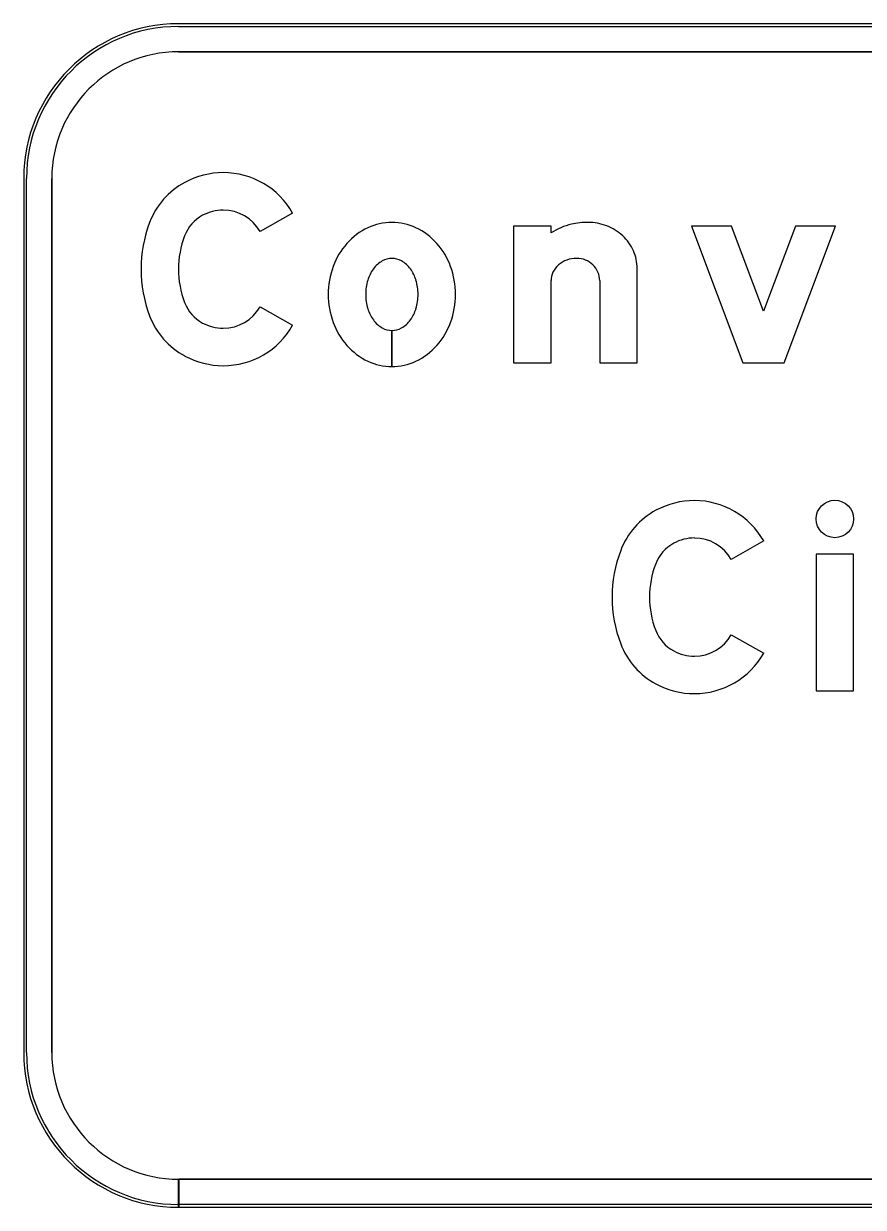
# Model space of a CAD drawing. Extents: x 1806251 to 1809821, y 414895 to 422886.
# Drawn here: x 1809676.515 to 1809677.111, y 415021.96 to 415022.801 of the extents above; entities that cross this region are included whole.
import ezdxf

# ---------------------------------------------------------------- set-up
doc = ezdxf.new("R2010")
doc.units = 0
for name, color, linetype in [('GSBWFILL', 7, 'Continuous'), ('GSCOLORFILL', 7, 'Continuous'), ('GSOUTLINE', 7, 'Continuous')]:
    doc.layers.add(name, color=color, linetype=linetype)

msp = doc.modelspace()

# ---------------------------------------------------------------- linework, layer by layer
at = {"layer": 'GSBWFILL'}
for p, q in [((1809678.566, 415022.801), (1809676.625, 415022.801)), ((1809676.625, 415022.781), (1809678.566, 415022.781)), ((1809676.515, 415022.691), (1809676.515, 415022.07)), ((1809676.535, 415022.07), (1809676.535, 415022.691)), ((1809676.9242, 415022.61841), (1809676.9242, 415022.56007)), ((1809676.77657, 415022.58302), (1809676.77657, 415022.55741)), ((1809676.77658, 415022.55741), (1809676.77658, 415022.58302)), ((1809676.625, 415021.96), (1809676.625, 415021.98)), ((1809678.566, 415021.98), (1809676.6252, 415021.98)), ((1809676.6252, 415021.98), (1809676.6252, 415021.96)), ((1809676.6252, 415021.96), (1809678.566, 415021.96))]:
    msp.add_line(p, q, dxfattribs=at)
for points in [[(1809676.70608, 415022.66646), (1809676.68294, 415022.65334)], [(1809676.88962, 415022.65236), (1809676.88962, 415022.65716), (1809676.86302, 415022.65716), (1809676.86302, 415022.56007), (1809676.88962, 415022.56007), (1809676.88962, 415022.61841)], [(1809676.9242, 415022.56007), (1809676.9508, 415022.56007), (1809676.9508, 415022.62716)], [(1809676.68294, 415022.5998), (1809676.70608, 415022.58669)], [(1809677.04072, 415022.43346), (1809677.01757, 415022.42034)], [(1809677.01757, 415022.3668), (1809677.04072, 415022.35369)]]:
    msp.add_lwpolyline(points, dxfattribs=at)
for points in [[(1809677.0178, 415022.65716), (1809676.98937, 415022.65716), (1809677.02595, 415022.56007), (1809677.05521, 415022.56007), (1809677.09178, 415022.65716), (1809677.06336, 415022.65716), (1809677.04058, 415022.59669)], [(1809677.07796, 415022.32707), (1809677.10456, 415022.32707), (1809677.10456, 415022.42416), (1809677.07796, 415022.42416)]]:
    msp.add_lwpolyline(points, close=True, dxfattribs=at)
for centre, radius, start, end in [((1809676.625, 415022.691), 0.11, 90, 180), ((1809676.625, 415022.691), 0.09, 90, 180), ((1809676.99145, 415022.40469), 0.05748, 90, 118.37568), ((1809676.99145, 415022.40553), 0.05663, 29.54326, 90), ((1809676.99005, 415022.40728), 0.05453, 118.37568, 159.08827), ((1809676.99145, 415022.40469), 0.03088, 90, 118.37568), ((1809676.99145, 415022.40553), 0.03003, 29.54326, 90), ((1809677.02593, 415022.39357), 0.09294, 159.08827, 200.91173), ((1809676.99005, 415022.40728), 0.02793, 118.37568, 159.08827), ((1809677.02593, 415022.39357), 0.06634, 159.08827, 200.91173), ((1809676.99005, 415022.37986), 0.02793, 200.91173, 241.62432), ((1809676.99145, 415022.38161), 0.03003, 270, 330.45674), ((1809676.99005, 415022.37986), 0.05453, 200.91173, 241.62432), ((1809676.99145, 415022.38245), 0.03088, 241.62432, 270), ((1809676.99145, 415022.38161), 0.05663, 270, 330.45674), ((1809676.99145, 415022.38245), 0.05748, 241.62432, 270), ((1809676.625, 415022.07), 0.11, 180, 270), ((1809676.625, 415022.07), 0.09, 180, 270)]:
    msp.add_arc(centre, radius, start, end, dxfattribs=at)
for centre, major_axis, ratio, start_param, end_param in [((1809676.65681, 415022.63769), (0, 0.05748), 0.999996, 0, 0.495249), ((1809676.65681, 415022.63853), (0, 0.05663), 0.999996, 5.228016, 6.283185), ((1809676.65541, 415022.64028), (0, 0.05453), 0.999996, 0.495249, 1.205818), ((1809676.65681, 415022.63769), (0, 0.03088), 0.999996, 0, 0.495249), ((1809676.65681, 415022.63853), (0, 0.03003), 0.999996, 5.228016, 6.283185), ((1809676.6913, 415022.62657), (0, 0.09294), 0.999996, 1.205818, 1.935775), ((1809676.65541, 415022.64028), (0, 0.02793), 0.999996, 0.495249, 1.205818), ((1809676.77657, 415022.61974), (0, 0.04008), 0.999995, 0, 0.438571), ((1809676.77657, 415022.61974), (0, 0.04008), 0.999995, 5.844614, 6.283185), ((1809676.91581, 415022.60662), (0, 0.0532), 0.999993, 0, 0.219986), ((1809676.91581, 415022.62238), (0, 0.03745), 0.999993, 5.914285, 6.283185), ((1809676.7791, 415022.61436), (0, 0.04603), 0.999995, 0.438571, 0.847388), ((1809676.77405, 415022.61436), (0, 0.04603), 0.999995, 5.435798, 5.844614), ((1809676.91535, 415022.61196), (0, 0.0479), 0.999993, 0.235088, 0.567132), ((1809676.91671, 415022.62471), (0, 0.03495), 0.999993, 5.532258, 5.914285), ((1809676.6913, 415022.62657), (0, 0.06634), 0.999996, 1.205818, 1.935775), ((1809676.78304, 415022.61088), (0, 0.05129), 0.999995, 0.847388, 1.220117), ((1809676.77011, 415022.61088), (0, 0.05129), 0.999995, 5.063069, 5.435798), ((1809676.9181, 415022.6262), (0, 0.03291), 0.999993, 5.130076, 5.532258), ((1809676.90787, 415022.61333), (0, 0.02094), 0.999993, 0, 0.345704), ((1809676.90787, 415022.61747), (0, 0.0168), 0.999993, 5.900624, 6.283185), ((1809676.92026, 415022.62716), (0, 0.03054), 0.999993, 4.712389, 5.130076), ((1809676.78921, 415022.60862), (0, 0.05786), 0.999995, 1.220117, 1.570796), ((1809676.78495, 415022.61105), (0, 0.02664), 0.999995, 0.942, 1.278197), ((1809676.77982, 415022.61478), (0, 0.0203), 0.999995, 0.517724, 0.942), ((1809676.77657, 415022.62049), (0, 0.01373), 0.999995, 0, 0.517724), ((1809676.77657, 415022.62049), (0, 0.01373), 0.999995, 5.765461, 6.283185), ((1809676.77332, 415022.61478), (0, 0.0203), 0.999995, 5.341185, 5.765461), ((1809676.7682, 415022.61105), (0, 0.02664), 0.999995, 5.004989, 5.341185), ((1809676.76393, 415022.60862), (0, 0.05786), 0.999995, 4.712389, 5.063069), ((1809676.9056, 415022.61739), (0, 0.01621), 0.999993, 0.715718, 1.126231), ((1809676.90698, 415022.61581), (0, 0.0183), 0.999993, 0.345704, 0.715718), ((1809676.90805, 415022.61792), (0, 0.01631), 0.999993, 5.51227, 5.900624), ((1809676.90834, 415022.61822), (0, 0.0159), 0.999993, 5.115435, 5.51227), ((1809676.79304, 415022.60862), (0, 0.03508), 0.999995, 1.278197, 1.570796), ((1809676.76011, 415022.60862), (0, 0.03508), 0.999995, 4.712389, 5.004989), ((1809676.90348, 415022.61841), (0, 0.01385), 0.999993, 1.126231, 1.570796), ((1809676.90878, 415022.61841), (0, 0.01542), 0.999993, 4.712389, 5.115435), ((1809676.65541, 415022.61286), (0, 0.02793), 0.999996, 1.935775, 2.646344), ((1809676.78921, 415022.60862), (0, 0.05786), 0.999995, 1.570796, 1.921476), ((1809676.79304, 415022.60862), (0, 0.03508), 0.999995, 1.570796, 1.863396), ((1809676.76011, 415022.60862), (0, 0.03508), 0.999995, 4.419789, 4.712389), ((1809676.76393, 415022.60862), (0, 0.05786), 0.999995, 4.361709, 4.712389), ((1809676.65541, 415022.61286), (0, 0.05453), 0.999996, 1.935775, 2.646344), ((1809676.65681, 415022.61461), (0, 0.03003), 0.999996, 3.141593, 4.196762), ((1809676.78495, 415022.60618), (0, 0.02664), 0.999995, 1.863396, 2.199593), ((1809676.7682, 415022.60618), (0, 0.02664), 0.999995, 4.083593, 4.419789), ((1809676.65681, 415022.61545), (0, 0.03088), 0.999996, 2.646344, 3.141593), ((1809676.65681, 415022.61461), (0, 0.05663), 0.999996, 3.141593, 4.196762), ((1809676.78304, 415022.60636), (0, 0.05129), 0.999995, 1.921476, 2.294205), ((1809676.77982, 415022.60245), (0, 0.0203), 0.999995, 2.199593, 2.623869), ((1809676.77657, 415022.59675), (0, 0.01373), 0.999995, 2.623869, 3.141593), ((1809676.77657, 415022.59675), (0, 0.01373), 0.999995, 3.142077, 3.659317), ((1809676.77332, 415022.60245), (0, 0.0203), 0.999995, 3.659317, 4.083593), ((1809676.77011, 415022.60636), (0, 0.05129), 0.999995, 3.98898, 4.361709), ((1809676.7791, 415022.60288), (0, 0.04603), 0.999995, 2.294205, 2.703022), ((1809676.77405, 415022.60288), (0, 0.04603), 0.999995, 3.580164, 3.98898), ((1809676.65681, 415022.61545), (0, 0.05748), 0.999996, 2.646344, 3.141593), ((1809676.77657, 415022.59749), (0, 0.04008), 0.999995, 2.703022, 3.141593), ((1809676.77657, 415022.59749), (0, 0.04008), 0.999995, 3.141759, 3.580164)]:
    msp.add_ellipse(centre, major_axis=major_axis, ratio=ratio, start_param=start_param, end_param=end_param, dxfattribs=at)
msp.add_ellipse((1809677.09126, 415022.4491), major_axis=(0, 0.0133), ratio=0.999999, dxfattribs=at)
at = {"layer": 'GSCOLORFILL'}
for p, q in [((1809678.566, 415022.801), (1809676.625, 415022.801)), ((1809678.566, 415022.801), (1809676.625, 415022.801)), ((1809678.566, 415022.801), (1809676.625, 415022.801)), ((1809676.625, 415022.799), (1809678.566, 415022.799)), ((1809676.625, 415022.781), (1809678.566, 415022.781)), ((1809676.515, 415022.691), (1809676.515, 415022.07)), ((1809676.515, 415022.691), (1809676.515, 415022.07)), ((1809676.515, 415022.691), (1809676.515, 415022.07)), ((1809676.517, 415022.07), (1809676.517, 415022.691)), ((1809676.535, 415022.07), (1809676.535, 415022.691)), ((1809676.9242, 415022.61841), (1809676.9242, 415022.56007)), ((1809676.77657, 415022.58302), (1809676.77657, 415022.55741)), ((1809676.77658, 415022.55741), (1809676.77658, 415022.58302)), ((1809676.625, 415021.96), (1809676.625, 415021.98)), ((1809678.566, 415021.98), (1809676.6252, 415021.98)), ((1809676.6252, 415021.98), (1809676.6252, 415021.96)), ((1809676.625, 415021.96), (1809676.625, 415021.962)), ((1809678.566, 415021.962), (1809676.62502, 415021.962)), ((1809676.62502, 415021.962), (1809676.62502, 415021.96)), ((1809676.625, 415021.96), (1809678.566, 415021.96)), ((1809676.62502, 415021.96), (1809678.566, 415021.96)), ((1809676.6252, 415021.96), (1809678.566, 415021.96))]:
    msp.add_line(p, q, dxfattribs=at)
for points in [[(1809676.70608, 415022.66646), (1809676.68294, 415022.65334)], [(1809676.88962, 415022.65236), (1809676.88962, 415022.65716), (1809676.86302, 415022.65716), (1809676.86302, 415022.56007), (1809676.88962, 415022.56007), (1809676.88962, 415022.61841)], [(1809676.9242, 415022.56007), (1809676.9508, 415022.56007), (1809676.9508, 415022.62716)], [(1809676.68294, 415022.5998), (1809676.70608, 415022.58669)], [(1809677.04072, 415022.43346), (1809677.01757, 415022.42034)], [(1809677.01757, 415022.3668), (1809677.04072, 415022.35369)]]:
    msp.add_lwpolyline(points, dxfattribs=at)
for points in [[(1809677.0178, 415022.65716), (1809676.98937, 415022.65716), (1809677.02595, 415022.56007), (1809677.05521, 415022.56007), (1809677.09178, 415022.65716), (1809677.06336, 415022.65716), (1809677.04058, 415022.59669)], [(1809677.07796, 415022.32707), (1809677.10456, 415022.32707), (1809677.10456, 415022.42416), (1809677.07796, 415022.42416)]]:
    msp.add_lwpolyline(points, close=True, dxfattribs=at)
for centre, radius, start, end in [((1809676.625, 415022.691), 0.11, 90, 180), ((1809676.625, 415022.691), 0.11, 90, 180), ((1809676.625, 415022.691), 0.11, 90, 180), ((1809676.625, 415022.691), 0.108, 90, 180), ((1809676.625, 415022.691), 0.09, 90, 180), ((1809676.99145, 415022.40469), 0.05748, 90, 118.37568), ((1809676.99145, 415022.40553), 0.05663, 29.54326, 90), ((1809676.99005, 415022.40728), 0.05453, 118.37568, 159.08827), ((1809676.99145, 415022.40469), 0.03088, 90, 118.37568), ((1809676.99145, 415022.40553), 0.03003, 29.54326, 90), ((1809677.02593, 415022.39357), 0.09294, 159.08827, 200.91173), ((1809676.99005, 415022.40728), 0.02793, 118.37568, 159.08827), ((1809677.02593, 415022.39357), 0.06634, 159.08827, 200.91173), ((1809676.99005, 415022.37986), 0.02793, 200.91173, 241.62432), ((1809676.99145, 415022.38161), 0.03003, 270, 330.45674), ((1809676.99005, 415022.37986), 0.05453, 200.91173, 241.62432), ((1809676.99145, 415022.38245), 0.03088, 241.62432, 270), ((1809676.99145, 415022.38161), 0.05663, 270, 330.45674), ((1809676.99145, 415022.38245), 0.05748, 241.62432, 270), ((1809676.625, 415022.07), 0.11, 180, 270), ((1809676.625, 415022.07), 0.11, 180, 270), ((1809676.625, 415022.07), 0.11, 180, 270), ((1809676.625, 415022.07), 0.108, 180, 270), ((1809676.625, 415022.07), 0.09, 180, 270)]:
    msp.add_arc(centre, radius, start, end, dxfattribs=at)
for centre, major_axis, ratio, start_param, end_param in [((1809676.65681, 415022.63769), (0, 0.05748), 0.999996, 0, 0.495249), ((1809676.65681, 415022.63853), (0, 0.05663), 0.999996, 5.228016, 6.283185), ((1809676.65541, 415022.64028), (0, 0.05453), 0.999996, 0.495249, 1.205818), ((1809676.65681, 415022.63769), (0, 0.03088), 0.999996, 0, 0.495249), ((1809676.65681, 415022.63853), (0, 0.03003), 0.999996, 5.228016, 6.283185), ((1809676.6913, 415022.62657), (0, 0.09294), 0.999996, 1.205818, 1.935775), ((1809676.65541, 415022.64028), (0, 0.02793), 0.999996, 0.495249, 1.205818), ((1809676.77657, 415022.61974), (0, 0.04008), 0.999995, 0, 0.438571), ((1809676.77657, 415022.61974), (0, 0.04008), 0.999995, 5.844614, 6.283185), ((1809676.91581, 415022.60662), (0, 0.0532), 0.999993, 0, 0.219986), ((1809676.91581, 415022.62238), (0, 0.03745), 0.999993, 5.914285, 6.283185), ((1809676.7791, 415022.61436), (0, 0.04603), 0.999995, 0.438571, 0.847388), ((1809676.77405, 415022.61436), (0, 0.04603), 0.999995, 5.435798, 5.844614), ((1809676.91535, 415022.61196), (0, 0.0479), 0.999993, 0.235088, 0.567132), ((1809676.91671, 415022.62471), (0, 0.03495), 0.999993, 5.532258, 5.914285), ((1809676.6913, 415022.62657), (0, 0.06634), 0.999996, 1.205818, 1.935775), ((1809676.78304, 415022.61088), (0, 0.05129), 0.999995, 0.847388, 1.220117), ((1809676.77011, 415022.61088), (0, 0.05129), 0.999995, 5.063069, 5.435798), ((1809676.9181, 415022.6262), (0, 0.03291), 0.999993, 5.130076, 5.532258), ((1809676.90787, 415022.61333), (0, 0.02094), 0.999993, 0, 0.345704), ((1809676.90787, 415022.61747), (0, 0.0168), 0.999993, 5.900624, 6.283185), ((1809676.92026, 415022.62716), (0, 0.03054), 0.999993, 4.712389, 5.130076), ((1809676.78921, 415022.60862), (0, 0.05786), 0.999995, 1.220117, 1.570796), ((1809676.78495, 415022.61105), (0, 0.02664), 0.999995, 0.942, 1.278197), ((1809676.77982, 415022.61478), (0, 0.0203), 0.999995, 0.517724, 0.942), ((1809676.77657, 415022.62049), (0, 0.01373), 0.999995, 0, 0.517724), ((1809676.77657, 415022.62049), (0, 0.01373), 0.999995, 5.765461, 6.283185), ((1809676.77332, 415022.61478), (0, 0.0203), 0.999995, 5.341185, 5.765461), ((1809676.7682, 415022.61105), (0, 0.02664), 0.999995, 5.004989, 5.341185), ((1809676.76393, 415022.60862), (0, 0.05786), 0.999995, 4.712389, 5.063069), ((1809676.9056, 415022.61739), (0, 0.01621), 0.999993, 0.715718, 1.126231), ((1809676.90698, 415022.61581), (0, 0.0183), 0.999993, 0.345704, 0.715718), ((1809676.90805, 415022.61792), (0, 0.01631), 0.999993, 5.51227, 5.900624), ((1809676.90834, 415022.61822), (0, 0.0159), 0.999993, 5.115435, 5.51227), ((1809676.79304, 415022.60862), (0, 0.03508), 0.999995, 1.278197, 1.570796), ((1809676.76011, 415022.60862), (0, 0.03508), 0.999995, 4.712389, 5.004989), ((1809676.90348, 415022.61841), (0, 0.01385), 0.999993, 1.126231, 1.570796), ((1809676.90878, 415022.61841), (0, 0.01542), 0.999993, 4.712389, 5.115435), ((1809676.65541, 415022.61286), (0, 0.02793), 0.999996, 1.935775, 2.646344), ((1809676.78921, 415022.60862), (0, 0.05786), 0.999995, 1.570796, 1.921476), ((1809676.79304, 415022.60862), (0, 0.03508), 0.999995, 1.570796, 1.863396), ((1809676.76011, 415022.60862), (0, 0.03508), 0.999995, 4.419789, 4.712389), ((1809676.76393, 415022.60862), (0, 0.05786), 0.999995, 4.361709, 4.712389), ((1809676.65541, 415022.61286), (0, 0.05453), 0.999996, 1.935775, 2.646344), ((1809676.65681, 415022.61461), (0, 0.03003), 0.999996, 3.141593, 4.196762), ((1809676.78495, 415022.60618), (0, 0.02664), 0.999995, 1.863396, 2.199593), ((1809676.7682, 415022.60618), (0, 0.02664), 0.999995, 4.083593, 4.419789), ((1809676.65681, 415022.61545), (0, 0.03088), 0.999996, 2.646344, 3.141593), ((1809676.65681, 415022.61461), (0, 0.05663), 0.999996, 3.141593, 4.196762), ((1809676.78304, 415022.60636), (0, 0.05129), 0.999995, 1.921476, 2.294205), ((1809676.77982, 415022.60245), (0, 0.0203), 0.999995, 2.199593, 2.623869), ((1809676.77657, 415022.59675), (0, 0.01373), 0.999995, 2.623869, 3.141593), ((1809676.77657, 415022.59675), (0, 0.01373), 0.999995, 3.142077, 3.659317), ((1809676.77332, 415022.60245), (0, 0.0203), 0.999995, 3.659317, 4.083593), ((1809676.77011, 415022.60636), (0, 0.05129), 0.999995, 3.98898, 4.361709), ((1809676.7791, 415022.60288), (0, 0.04603), 0.999995, 2.294205, 2.703022), ((1809676.77405, 415022.60288), (0, 0.04603), 0.999995, 3.580164, 3.98898), ((1809676.65681, 415022.61545), (0, 0.05748), 0.999996, 2.646344, 3.141593), ((1809676.77657, 415022.59749), (0, 0.04008), 0.999995, 2.703022, 3.141593), ((1809676.77657, 415022.59749), (0, 0.04008), 0.999995, 3.141759, 3.580164)]:
    msp.add_ellipse(centre, major_axis=major_axis, ratio=ratio, start_param=start_param, end_param=end_param, dxfattribs=at)
msp.add_ellipse((1809677.09126, 415022.4491), major_axis=(0, 0.0133), ratio=0.999999, dxfattribs=at)
at = {"layer": 'GSOUTLINE'}
for p, q in [((1809678.566, 415022.801), (1809676.625, 415022.801)), ((1809678.566, 415022.781), (1809676.625, 415022.781)), ((1809676.515, 415022.691), (1809676.515, 415022.07)), ((1809676.535, 415022.691), (1809676.535, 415022.07)), ((1809676.9242, 415022.61841), (1809676.9242, 415022.56007)), ((1809676.625, 415021.98), (1809678.566, 415021.98)), ((1809676.625, 415021.96), (1809678.566, 415021.96))]:
    msp.add_line(p, q, dxfattribs=at)
for points in [[(1809676.70608, 415022.66646), (1809676.68294, 415022.65334)], [(1809676.88962, 415022.65236), (1809676.88962, 415022.65716), (1809676.86302, 415022.65716), (1809676.86302, 415022.56007), (1809676.88962, 415022.56007), (1809676.88962, 415022.61841)], [(1809676.9242, 415022.56007), (1809676.9508, 415022.56007), (1809676.9508, 415022.62716)], [(1809676.68294, 415022.5998), (1809676.70608, 415022.58669)], [(1809677.04072, 415022.43346), (1809677.01757, 415022.42034)], [(1809677.01757, 415022.3668), (1809677.04072, 415022.35369)]]:
    msp.add_lwpolyline(points, dxfattribs=at)
for points in [[(1809677.0178, 415022.65716), (1809676.98937, 415022.65716), (1809677.02595, 415022.56007), (1809677.05521, 415022.56007), (1809677.09178, 415022.65716), (1809677.06336, 415022.65716), (1809677.04058, 415022.59669)], [(1809677.07796, 415022.32707), (1809677.10456, 415022.32707), (1809677.10456, 415022.42416), (1809677.07796, 415022.42416)]]:
    msp.add_lwpolyline(points, close=True, dxfattribs=at)
for centre, radius, start, end in [((1809676.625, 415022.691), 0.11, 90, 180), ((1809676.625, 415022.691), 0.09, 90, 180), ((1809676.99145, 415022.40469), 0.05748, 90, 118.37568), ((1809676.99145, 415022.40553), 0.05663, 29.54326, 90), ((1809676.99005, 415022.40728), 0.05453, 118.37568, 159.08827), ((1809676.99145, 415022.40469), 0.03088, 90, 118.37568), ((1809676.99145, 415022.40553), 0.03003, 29.54326, 90), ((1809677.02593, 415022.39357), 0.09294, 159.08827, 200.91173), ((1809676.99005, 415022.40728), 0.02793, 118.37568, 159.08827), ((1809677.02593, 415022.39357), 0.06634, 159.08827, 200.91173), ((1809676.99005, 415022.37986), 0.02793, 200.91173, 241.62432), ((1809676.99145, 415022.38161), 0.03003, 270, 330.45674), ((1809676.99005, 415022.37986), 0.05453, 200.91173, 241.62432), ((1809676.99145, 415022.38245), 0.03088, 241.62432, 270), ((1809676.99145, 415022.38161), 0.05663, 270, 330.45674), ((1809676.99145, 415022.38245), 0.05748, 241.62432, 270), ((1809676.625, 415022.07), 0.11, 180, 270), ((1809676.625, 415022.07), 0.09, 180, 270)]:
    msp.add_arc(centre, radius, start, end, dxfattribs=at)
for centre, major_axis, ratio, start_param, end_param in [((1809676.65681, 415022.63769), (0, 0.05748), 0.999996, 0, 0.495249), ((1809676.65681, 415022.63853), (0, 0.05663), 0.999996, 5.228016, 6.283185), ((1809676.65541, 415022.64028), (0, 0.05453), 0.999996, 0.495249, 1.205818), ((1809676.65681, 415022.63769), (0, 0.03088), 0.999996, 0, 0.495249), ((1809676.65681, 415022.63853), (0, 0.03003), 0.999996, 5.228016, 6.283185), ((1809676.6913, 415022.62657), (0, 0.09294), 0.999996, 1.205818, 1.935775), ((1809676.65541, 415022.64028), (0, 0.02793), 0.999996, 0.495249, 1.205818), ((1809676.77657, 415022.61974), (0, 0.04008), 0.999995, 0, 0.438571), ((1809676.77657, 415022.61974), (0, 0.04008), 0.999995, 5.844614, 6.283185), ((1809676.91581, 415022.60662), (0, 0.0532), 0.999993, 0, 0.219986), ((1809676.91581, 415022.62238), (0, 0.03745), 0.999993, 5.914285, 6.283185), ((1809676.7791, 415022.61436), (0, 0.04603), 0.999995, 0.438571, 0.847388), ((1809676.77405, 415022.61436), (0, 0.04603), 0.999995, 5.435798, 5.844614), ((1809676.91535, 415022.61196), (0, 0.0479), 0.999993, 0.235088, 0.567132), ((1809676.91671, 415022.62471), (0, 0.03495), 0.999993, 5.532258, 5.914285), ((1809676.6913, 415022.62657), (0, 0.06634), 0.999996, 1.205818, 1.935775), ((1809676.78304, 415022.61088), (0, 0.05129), 0.999995, 0.847388, 1.220117), ((1809676.77011, 415022.61088), (0, 0.05129), 0.999995, 5.063069, 5.435798), ((1809676.9181, 415022.6262), (0, 0.03291), 0.999993, 5.130076, 5.532258), ((1809676.90787, 415022.61333), (0, 0.02094), 0.999993, 0, 0.345704), ((1809676.90787, 415022.61747), (0, 0.0168), 0.999993, 5.900624, 6.283185), ((1809676.92026, 415022.62716), (0, 0.03054), 0.999993, 4.712389, 5.130076), ((1809676.78921, 415022.60862), (0, 0.05786), 0.999995, 1.220117, 1.570796), ((1809676.78495, 415022.61105), (0, 0.02664), 0.999995, 0.942, 1.278197), ((1809676.77982, 415022.61478), (0, 0.0203), 0.999995, 0.517724, 0.942), ((1809676.77657, 415022.62049), (0, 0.01373), 0.999995, 0, 0.517724), ((1809676.77657, 415022.62049), (0, 0.01373), 0.999995, 5.765461, 6.283185), ((1809676.77332, 415022.61478), (0, 0.0203), 0.999995, 5.341185, 5.765461), ((1809676.7682, 415022.61105), (0, 0.02664), 0.999995, 5.004989, 5.341185), ((1809676.76393, 415022.60862), (0, 0.05786), 0.999995, 4.712389, 5.063069), ((1809676.9056, 415022.61739), (0, 0.01621), 0.999993, 0.715718, 1.126231), ((1809676.90698, 415022.61581), (0, 0.0183), 0.999993, 0.345704, 0.715718), ((1809676.90805, 415022.61792), (0, 0.01631), 0.999993, 5.51227, 5.900624), ((1809676.90834, 415022.61822), (0, 0.0159), 0.999993, 5.115435, 5.51227), ((1809676.79304, 415022.60862), (0, 0.03508), 0.999995, 1.278197, 1.570796), ((1809676.76011, 415022.60862), (0, 0.03508), 0.999995, 4.712389, 5.004989), ((1809676.90348, 415022.61841), (0, 0.01385), 0.999993, 1.126231, 1.570796), ((1809676.90878, 415022.61841), (0, 0.01542), 0.999993, 4.712389, 5.115435), ((1809676.65541, 415022.61286), (0, 0.02793), 0.999996, 1.935775, 2.646344), ((1809676.78921, 415022.60862), (0, 0.05786), 0.999995, 1.570796, 1.921476), ((1809676.79304, 415022.60862), (0, 0.03508), 0.999995, 1.570796, 1.863396), ((1809676.76011, 415022.60862), (0, 0.03508), 0.999995, 4.419789, 4.712389), ((1809676.76393, 415022.60862), (0, 0.05786), 0.999995, 4.361709, 4.712389), ((1809676.65541, 415022.61286), (0, 0.05453), 0.999996, 1.935775, 2.646344), ((1809676.65681, 415022.61461), (0, 0.03003), 0.999996, 3.141593, 4.196762), ((1809676.78495, 415022.60618), (0, 0.02664), 0.999995, 1.863396, 2.199593), ((1809676.7682, 415022.60618), (0, 0.02664), 0.999995, 4.083593, 4.419789), ((1809676.65681, 415022.61545), (0, 0.03088), 0.999996, 2.646344, 3.141593), ((1809676.65681, 415022.61461), (0, 0.05663), 0.999996, 3.141593, 4.196762), ((1809676.78304, 415022.60636), (0, 0.05129), 0.999995, 1.921476, 2.294205), ((1809676.77982, 415022.60245), (0, 0.0203), 0.999995, 2.199593, 2.623869), ((1809676.77657, 415022.59675), (0, 0.01373), 0.999995, 2.623869, 3.141593), ((1809676.77657, 415022.59675), (0, 0.01373), 0.999995, 3.141593, 3.659317), ((1809676.77332, 415022.60245), (0, 0.0203), 0.999995, 3.659317, 4.083593), ((1809676.77011, 415022.60636), (0, 0.05129), 0.999995, 3.98898, 4.361709), ((1809676.7791, 415022.60288), (0, 0.04603), 0.999995, 2.294205, 2.703022), ((1809676.77405, 415022.60288), (0, 0.04603), 0.999995, 3.580164, 3.98898), ((1809676.65681, 415022.61545), (0, 0.05748), 0.999996, 2.646344, 3.141593), ((1809676.77657, 415022.59749), (0, 0.04008), 0.999995, 2.703022, 3.141593), ((1809676.77657, 415022.59749), (0, 0.04008), 0.999995, 3.141593, 3.580164)]:
    msp.add_ellipse(centre, major_axis=major_axis, ratio=ratio, start_param=start_param, end_param=end_param, dxfattribs=at)
msp.add_ellipse((1809677.09126, 415022.4491), major_axis=(0, 0.0133), ratio=0.999999, dxfattribs=at)

doc.saveas('drawing.dxf')
